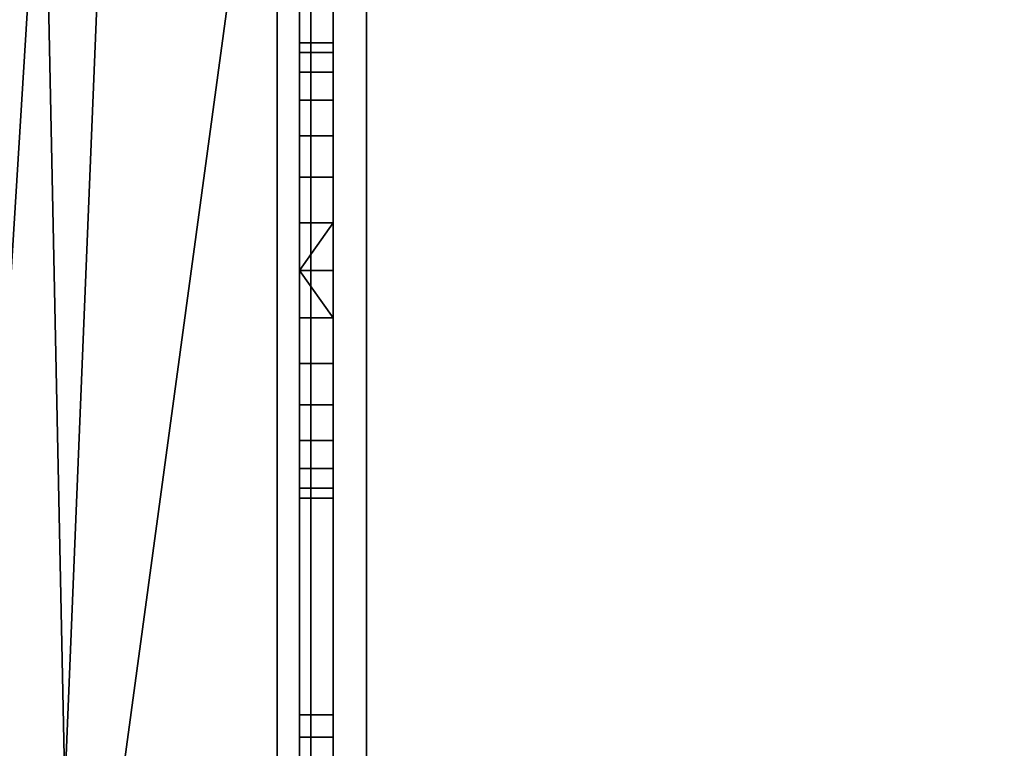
# Model space of a CAD drawing. Header units: millimetres. Extents: x -603 to 3703, y -115 to 249.
# Tile 1033 of 1056: x 1961 to 2005, y 21 to 54. Entities that reach past the tile are written whole.
import ezdxf

# ---------------------------------------------------------------- set-up
doc = ezdxf.new("R2010")
doc.units = ezdxf.units.MM
doc.layers.add('152', color=7, linetype='Continuous', true_color=0xffffff)

# ---------------------------------------------------------------- blocks, each defined once
blk = doc.blocks.new('UG_SURFACE_002')
at = {"layer": '152', "color": 252, "linetype": 'Continuous', "lineweight": 35}
for points in [[(2165, -13.4, 2212.25), (2165, 230.4, 2212.25), (835, 230.4, 2212.25), (835, -13.4, 2212.25)], [(985, -13.4, 2062.25), (985, 230.4, 2062.25), (2015, 230.4, 2062.25), (2015, -13.4, 2062.25)]]:
    blk.add_3dface(points, dxfattribs=at)
blk = doc.blocks.new('UG_SURFACE_117')
at = {"layer": '152', "color": 252, "linetype": 'Continuous', "lineweight": 35}
for points in [[(1974, 69.5, 2022.25), (1026, 69.5, 2022.25), (1609.3, 22.801, 2022.25), (1611.8, 22.801, 2022.25)], [(1026, 69.5, 2020.75), (1974, 69.5, 2020.75), (1922.7, 22.801, 2020.75), (1920.2, 22.801, 2020.75)], [(1974, 69.5, 2022.25), (1611.8, 22.801, 2022.25), (1685.2, 22.801, 2022.25)], [(1685.2, 22.801, 2022.25), (1687.7, 22.801, 2022.25), (1974, 69.5, 2022.25)], [(1974, 69.5, 2022.25), (1687.7, 22.801, 2022.25), (1906.3, 22.801, 2022.25)], [(1906.3, 22.801, 2022.25), (1908.8, 22.801, 2022.25), (1974, 69.5, 2022.25)], [(1974, 69.5, 2022.25), (1908.8, 22.801, 2022.25), (1920.2, 22.801, 2022.25)], [(1920.2, 22.801, 2022.25), (1922.7, 22.801, 2022.25), (1974, 69.5, 2022.25)], [(1922.7, 22.801, 2022.25), (1922.7, 18.08, 2022.25), (1974, 18.08, 2022.25), (1974, 69.5, 2022.25)], [(1974, 69.5, 2020.75), (1974, 18.08, 2020.75), (1922.7, 18.08, 2020.75), (1922.7, 22.801, 2020.75)], [(1974, 18.08, 2020.75), (1974, 69.5, 2020.75), (1974, 69.5, 2022.25), (1974, 18.08, 2022.25)]]:
    blk.add_3dface(points, dxfattribs=at)
blk = doc.blocks.new('UG_SURFACE_118')
at = {"layer": '152', "color": 252, "linetype": 'Continuous', "lineweight": 35}
for points in [[(1973.5, 69.5, -6.75), (1973.5, 52.894, 134.679), (1973.5, 40.569, 702.391), (1973.5, 42.7, 702.167)], [(1973.5, 42.7, 702.167), (1973.5, 44.831, 702.391), (1973.5, 69.5, -6.75)], [(1973.5, 69.5, 2008.25), (1973.5, 69.5, -6.75), (1973.5, 52.894, 711.345)], [(1973.5, 52.894, 711.345), (1973.5, 52.448, 715.584), (1973.5, 69.5, 2008.25)], [(1973.5, 69.5, -6.75), (1973.5, 48.725, 704.124), (1973.5, 51.577, 707.292)], [(1973.5, 69.5, -6.75), (1973.5, 22.801, 72.95), (1973.5, 22.801, 75.45), (1973.5, 51.577, 130.625)], [(1973.5, 69.5, 2008.25), (1973.5, 46.869, 1298.447), (1973.5, 52.894, 1864.679)], [(1973.5, 69.5, 2008.25), (1973.5, 50.317, 719.275), (1973.5, 52.894, 1288.012)], [(1973.5, 51.577, 707.292), (1973.5, 52.894, 711.345), (1973.5, 69.5, -6.75)], [(1973.5, 52.448, 715.584), (1973.5, 50.317, 719.275), (1973.5, 69.5, 2008.25)], [(1973.5, 51.577, 130.625), (1973.5, 52.894, 134.679), (1973.5, 69.5, -6.75)], [(1973.5, 69.5, 2008.25), (1973.5, 52.448, 1868.917), (1973.5, 50.317, 1872.609)], [(1973.5, 69.5, 2008.25), (1973.5, 52.448, 1292.251), (1973.5, 50.317, 1295.942)], [(1973.5, 44.831, 702.391), (1973.5, 48.725, 704.124), (1973.5, 69.5, -6.75)], [(1973.5, 52.894, 1864.679), (1973.5, 52.448, 1868.917), (1973.5, 69.5, 2008.25)], [(1973.5, 52.894, 1288.012), (1973.5, 52.448, 1292.251), (1973.5, 69.5, 2008.25)], [(1973.5, 50.317, 1872.609), (1973.5, 46.869, 1875.114), (1973.5, 69.5, 2008.25)], [(1973.5, 50.317, 1295.942), (1973.5, 46.869, 1298.447), (1973.5, 69.5, 2008.25)], [(1973.5, 69.5, -6.75), (1973.5, 22.801, 59.05), (1973.5, 22.801, 61.55)], [(1973.5, 46.869, 1875.114), (1973.5, 42.7, 1876), (1973.5, 18.08, 2008.25), (1973.5, 69.5, 2008.25)], [(1973.5, 22.801, 61.55), (1973.5, 22.801, 72.95), (1973.5, 69.5, -6.75)], [(1973.5, 69.5, -6.75), (1973.5, 18.08, -6.75), (1973.5, 18.08, 59.05), (1973.5, 22.801, 59.05)], [(1975, 18.08, 2008.25), (1975, 69.5, 2008.25), (1973.5, 69.5, 2008.25), (1973.5, 18.08, 2008.25)], [(1973.5, 18.08, -6.75), (1973.5, 69.5, -6.75), (1975, 69.5, -6.75), (1975, 18.08, -6.75)], [(1975, 69.5, -6.75), (1975, 52.448, 138.917), (1975, 52.894, 134.679)], [(1975, 69.5, 2008.25), (1975, 52.894, 1864.679), (1975, 52.894, 1288.012)], [(1975, 69.5, -6.75), (1975, 22.801, 72.95), (1975, 22.801, 61.55)], [(1975, 52.894, 134.679), (1975, 51.577, 130.625), (1975, 69.5, -6.75)], [(1975, 51.577, 130.625), (1975, 48.725, 127.458), (1975, 69.5, -6.75)], [(1975, 69.5, 2008.25), (1975, 52.448, 1868.917), (1975, 52.894, 1864.679)], [(1975, 22.801, 61.55), (1975, 22.801, 59.05), (1975, 69.5, -6.75)], [(1975, 22.801, 75.45), (1975, 22.801, 72.95), (1975, 69.5, -6.75), (1975, 44.831, 125.724)], [(1975, 52.448, 138.917), (1975, 69.5, -6.75), (1975, 51.577, 707.292)], [(1975, 69.5, 2008.25), (1975, 22.801, 1938.45), (1975, 22.801, 1935.95), (1975, 52.448, 1868.917)], [(1975, 69.5, 2008.25), (1975, 52.448, 715.584), (1975, 52.894, 711.345)], [(1975, 52.894, 1288.012), (1975, 42.7, 722.667), (1975, 46.869, 721.78), (1975, 69.5, 2008.25)], [(1975, 69.5, 2008.25), (1975, 50.317, 719.275), (1975, 52.448, 715.584)], [(1975, 52.894, 711.345), (1975, 69.5, -6.75), (1975, 69.5, 2008.25)], [(1975, 48.725, 127.458), (1975, 44.831, 125.724), (1975, 69.5, -6.75)], [(1975, 46.869, 721.78), (1975, 50.317, 719.275), (1975, 69.5, 2008.25)], [(1975, 52.894, 711.345), (1975, 51.577, 707.292), (1975, 69.5, -6.75)], [(1975, 69.5, 2008.25), (1975, 18.08, 2008.25), (1975, 18.08, 1938.45), (1975, 22.801, 1938.45)], [(1975, 22.801, 59.05), (1975, 18.08, 59.05), (1975, 18.08, -6.75), (1975, 69.5, -6.75)], [(1973.5, 52.894, 1864.679), (1975, 52.894, 1864.679), (1975, 52.448, 1868.917), (1973.5, 52.448, 1868.917)], [(1973.5, 51.577, 1860.625), (1975, 51.577, 1860.625), (1975, 52.894, 1864.679), (1973.5, 52.894, 1864.679)], [(1973.5, 52.894, 134.679), (1973.5, 36.675, 704.124), (1973.5, 40.569, 702.391)], [(1973.5, 32.506, 711.345), (1973.5, 33.823, 707.292), (1973.5, 52.894, 134.679), (1973.5, 52.448, 138.917)], [(1973.5, 51.577, 1860.625), (1973.5, 52.894, 1864.679), (1973.5, 46.869, 1298.447)], [(1973.5, 51.577, 1283.958), (1973.5, 52.894, 1288.012), (1973.5, 50.317, 719.275)], [(1973.5, 33.823, 707.292), (1973.5, 36.675, 704.124), (1973.5, 52.894, 134.679)], [(1973.5, 52.894, 1288.012), (1975, 52.894, 1288.012), (1975, 52.448, 1292.251), (1973.5, 52.448, 1292.251)], [(1973.5, 51.577, 1283.958), (1975, 51.577, 1283.958), (1975, 52.894, 1288.012), (1973.5, 52.894, 1288.012)], [(1973.5, 52.894, 711.345), (1975, 52.894, 711.345), (1975, 52.448, 715.584), (1973.5, 52.448, 715.584)], [(1973.5, 51.577, 707.292), (1975, 51.577, 707.292), (1975, 52.894, 711.345), (1973.5, 52.894, 711.345)], [(1973.5, 52.894, 134.679), (1975, 52.894, 134.679), (1975, 52.448, 138.917), (1973.5, 52.448, 138.917)], [(1973.5, 51.577, 130.625), (1975, 51.577, 130.625), (1975, 52.894, 134.679), (1973.5, 52.894, 134.679)], [(1975, 52.894, 1288.012), (1975, 44.831, 1855.724), (1975, 40.569, 1855.724), (1975, 22.801, 1627.95)], [(1975, 52.894, 1288.012), (1975, 52.894, 1864.679), (1975, 51.577, 1860.625)], [(1975, 22.801, 1627.95), (1975, 22.801, 1625.45), (1975, 52.894, 1288.012)], [(1975, 51.577, 1860.625), (1975, 48.725, 1857.458), (1975, 52.894, 1288.012)], [(1975, 48.725, 1857.458), (1975, 44.831, 1855.724), (1975, 52.894, 1288.012)], [(1975, 52.894, 1288.012), (1975, 38.531, 721.78), (1975, 42.7, 722.667)], [(1975, 52.894, 1288.012), (1975, 51.577, 1283.958), (1975, 32.506, 711.345), (1975, 32.952, 715.584)], [(1975, 32.952, 715.584), (1975, 35.083, 719.275), (1975, 52.894, 1288.012)], [(1975, 52.448, 1292.251), (1975, 52.894, 1288.012), (1975, 22.801, 1625.45)], [(1975, 52.894, 1288.012), (1975, 35.083, 719.275), (1975, 38.531, 721.78)], [(1973.5, 52.448, 1868.917), (1975, 52.448, 1868.917), (1975, 50.317, 1872.609), (1973.5, 50.317, 1872.609)], [(1973.5, 52.448, 138.917), (1973.5, 50.317, 142.609), (1973.5, 32.506, 711.345)], [(1973.5, 52.448, 1292.251), (1975, 52.448, 1292.251), (1975, 50.317, 1295.942), (1973.5, 50.317, 1295.942)], [(1973.5, 52.448, 715.584), (1975, 52.448, 715.584), (1975, 50.317, 719.275), (1973.5, 50.317, 719.275)], [(1973.5, 52.448, 138.917), (1975, 52.448, 138.917), (1975, 50.317, 142.609), (1973.5, 50.317, 142.609)], [(1975, 51.577, 707.292), (1975, 50.317, 142.609), (1975, 52.448, 138.917)], [(1975, 50.317, 1295.942), (1975, 52.448, 1292.251), (1975, 22.801, 1625.45)], [(1975, 52.448, 1868.917), (1975, 22.801, 1935.95), (1975, 22.801, 1924.55)], [(1975, 22.801, 1924.55), (1975, 22.801, 1922.05), (1975, 52.448, 1868.917)], [(1975, 50.317, 1872.609), (1975, 52.448, 1868.917), (1975, 22.801, 1922.05)], [(1973.5, 48.725, 1857.458), (1975, 48.725, 1857.458), (1975, 51.577, 1860.625), (1973.5, 51.577, 1860.625)], [(1973.5, 48.725, 1280.791), (1973.5, 51.577, 1283.958), (1973.5, 46.869, 721.78)], [(1973.5, 48.725, 1857.458), (1973.5, 51.577, 1860.625), (1973.5, 46.869, 1298.447)], [(1973.5, 51.577, 1283.958), (1973.5, 50.317, 719.275), (1973.5, 46.869, 721.78)], [(1973.5, 48.725, 127.458), (1973.5, 51.577, 130.625), (1973.5, 22.801, 75.45)], [(1973.5, 48.725, 1280.791), (1975, 48.725, 1280.791), (1975, 51.577, 1283.958), (1973.5, 51.577, 1283.958)], [(1973.5, 48.725, 704.124), (1975, 48.725, 704.124), (1975, 51.577, 707.292), (1973.5, 51.577, 707.292)], [(1973.5, 48.725, 127.458), (1975, 48.725, 127.458), (1975, 51.577, 130.625), (1973.5, 51.577, 130.625)], [(1975, 51.577, 707.292), (1975, 48.725, 704.124), (1975, 42.7, 146), (1975, 46.869, 145.114)], [(1975, 46.869, 145.114), (1975, 50.317, 142.609), (1975, 51.577, 707.292)], [(1975, 32.506, 711.345), (1975, 51.577, 1283.958), (1975, 48.725, 1280.791)], [(1973.5, 50.317, 1872.609), (1975, 50.317, 1872.609), (1975, 46.869, 1875.114), (1973.5, 46.869, 1875.114)], [(1973.5, 32.506, 711.345), (1973.5, 50.317, 142.609), (1973.5, 46.869, 145.114)], [(1973.5, 50.317, 1295.942), (1975, 50.317, 1295.942), (1975, 46.869, 1298.447), (1973.5, 46.869, 1298.447)], [(1973.5, 50.317, 719.275), (1975, 50.317, 719.275), (1975, 46.869, 721.78), (1973.5, 46.869, 721.78)], [(1973.5, 50.317, 142.609), (1975, 50.317, 142.609), (1975, 46.869, 145.114), (1973.5, 46.869, 145.114)], [(1975, 22.801, 1625.45), (1975, 46.869, 1298.447), (1975, 50.317, 1295.942)], [(1975, 22.801, 1922.05), (1975, 46.869, 1875.114), (1975, 50.317, 1872.609)], [(1973.5, 44.831, 1855.724), (1975, 44.831, 1855.724), (1975, 48.725, 1857.458), (1973.5, 48.725, 1857.458)], [(1973.5, 44.831, 1279.057), (1973.5, 48.725, 1280.791), (1973.5, 46.869, 721.78)], [(1973.5, 44.831, 1855.724), (1973.5, 48.725, 1857.458), (1973.5, 46.869, 1298.447)], [(1973.5, 44.831, 125.724), (1973.5, 48.725, 127.458), (1973.5, 22.801, 75.45)], [(1973.5, 44.831, 1279.057), (1975, 44.831, 1279.057), (1975, 48.725, 1280.791), (1973.5, 48.725, 1280.791)], [(1973.5, 44.831, 702.391), (1975, 44.831, 702.391), (1975, 48.725, 704.124), (1973.5, 48.725, 704.124)], [(1973.5, 44.831, 125.724), (1975, 44.831, 125.724), (1975, 48.725, 127.458), (1973.5, 48.725, 127.458)], [(1975, 48.725, 704.124), (1975, 44.831, 702.391), (1975, 42.7, 146)], [(1975, 48.725, 1280.791), (1975, 44.831, 1279.057), (1975, 32.506, 711.345)], [(1973.5, 46.869, 1875.114), (1975, 46.869, 1875.114), (1975, 42.7, 1876), (1973.5, 42.7, 1876)], [(1973.5, 46.869, 721.78), (1973.5, 40.569, 1279.057), (1973.5, 42.7, 1278.833)], [(1973.5, 46.869, 1298.447), (1973.5, 40.569, 1855.724), (1973.5, 42.7, 1855.5)], [(1973.5, 42.7, 1278.833), (1973.5, 44.831, 1279.057), (1973.5, 46.869, 721.78)], [(1973.5, 46.869, 721.78), (1973.5, 33.823, 1283.958), (1973.5, 36.675, 1280.791)], [(1973.5, 42.7, 1855.5), (1973.5, 44.831, 1855.724), (1973.5, 46.869, 1298.447)], [(1973.5, 46.869, 1298.447), (1973.5, 33.823, 1860.625), (1973.5, 36.675, 1857.458)], [(1973.5, 36.675, 1280.791), (1973.5, 40.569, 1279.057), (1973.5, 46.869, 721.78)], [(1973.5, 36.675, 1857.458), (1973.5, 40.569, 1855.724), (1973.5, 46.869, 1298.447)], [(1973.5, 46.869, 721.78), (1973.5, 42.7, 722.667), (1973.5, 32.506, 1288.012), (1973.5, 33.823, 1283.958)], [(1973.5, 46.869, 1298.447), (1973.5, 42.7, 1299.333), (1973.5, 32.506, 1864.679), (1973.5, 33.823, 1860.625)], [(1973.5, 46.869, 145.114), (1973.5, 42.7, 146), (1973.5, 32.506, 711.345)], [(1973.5, 46.869, 1298.447), (1975, 46.869, 1298.447), (1975, 42.7, 1299.333), (1973.5, 42.7, 1299.333)], [(1973.5, 46.869, 721.78), (1975, 46.869, 721.78), (1975, 42.7, 722.667), (1973.5, 42.7, 722.667)], [(1973.5, 46.869, 145.114), (1975, 46.869, 145.114), (1975, 42.7, 146), (1973.5, 42.7, 146)], [(1975, 42.7, 1299.333), (1975, 46.869, 1298.447), (1975, 22.801, 1625.45)], [(1975, 42.7, 1876), (1975, 46.869, 1875.114), (1975, 22.801, 1922.05)], [(1975, 40.569, 1855.724), (1975, 44.831, 1855.724), (1973.5, 42.7, 1855.5)], [(1975, 44.831, 1855.724), (1973.5, 44.831, 1855.724), (1973.5, 42.7, 1855.5)], [(1973.5, 42.7, 125.5), (1973.5, 44.831, 125.724), (1973.5, 22.801, 75.45)], [(1975, 40.569, 1279.057), (1975, 44.831, 1279.057), (1973.5, 42.7, 1278.833)], [(1975, 44.831, 1279.057), (1973.5, 44.831, 1279.057), (1973.5, 42.7, 1278.833)], [(1975, 40.569, 702.391), (1975, 44.831, 702.391), (1973.5, 42.7, 702.167)], [(1975, 44.831, 702.391), (1973.5, 44.831, 702.391), (1973.5, 42.7, 702.167)], [(1975, 40.569, 125.724), (1975, 44.831, 125.724), (1973.5, 42.7, 125.5)], [(1975, 44.831, 125.724), (1973.5, 44.831, 125.724), (1973.5, 42.7, 125.5)], [(1975, 22.801, 75.45), (1975, 44.831, 125.724), (1975, 40.569, 125.724)], [(1975, 32.506, 134.679), (1975, 44.831, 702.391), (1975, 40.569, 702.391)], [(1975, 18.08, 1006.95), (1975, 22.801, 1006.95), (1975, 44.831, 1279.057), (1975, 40.569, 1279.057)], [(1975, 44.831, 702.391), (1975, 32.952, 138.917), (1975, 35.083, 142.609)], [(1975, 44.831, 702.391), (1975, 32.506, 134.679), (1975, 32.952, 138.917)], [(1975, 35.083, 142.609), (1975, 38.531, 145.114), (1975, 44.831, 702.391)], [(1975, 38.531, 145.114), (1975, 42.7, 146), (1975, 44.831, 702.391)], [(1975, 22.801, 1006.95), (1975, 22.801, 1004.45), (1975, 32.506, 711.345), (1975, 44.831, 1279.057)], [(1973.5, 42.7, 1855.5), (1973.5, 40.569, 1855.724), (1975, 40.569, 1855.724)], [(1973.5, 42.7, 1876), (1975, 42.7, 1876), (1975, 38.531, 1875.114), (1973.5, 38.531, 1875.114)], [(1973.5, 42.7, 722.667), (1973.5, 18.08, 893.35), (1973.5, 18.08, 943.2)], [(1973.5, 22.801, 75.45), (1973.5, 40.569, 125.724), (1973.5, 42.7, 125.5)], [(1973.5, 42.7, 146), (1973.5, 18.08, 272.35), (1973.5, 18.08, 322.2)], [(1973.5, 42.7, 1876), (1973.5, 22.801, 1922.05), (1973.5, 22.801, 1924.55)], [(1973.5, 18.08, 1922.05), (1973.5, 22.801, 1922.05), (1973.5, 42.7, 1876), (1973.5, 38.531, 1875.114)], [(1973.5, 42.7, 722.667), (1973.5, 18.08, 843.5), (1973.5, 18.08, 893.35)], [(1973.5, 42.7, 146), (1973.5, 38.531, 145.114), (1973.5, 18.08, 222.5), (1973.5, 18.08, 272.35)], [(1973.5, 42.7, 1876), (1973.5, 22.801, 1935.95), (1973.5, 22.801, 1938.45)], [(1973.5, 22.801, 1924.55), (1973.5, 22.801, 1935.95), (1973.5, 42.7, 1876)], [(1973.5, 32.506, 1864.679), (1973.5, 42.7, 1299.333), (1973.5, 22.801, 1625.45), (1973.5, 22.801, 1627.95)], [(1973.5, 42.7, 1299.333), (1973.5, 22.801, 1611.55), (1973.5, 22.801, 1614.05)], [(1973.5, 42.7, 1299.333), (1973.5, 38.531, 1298.447), (1973.5, 22.801, 1314.95), (1973.5, 22.801, 1317.45)], [(1973.5, 42.7, 722.667), (1973.5, 38.531, 721.78), (1973.5, 18.08, 793.65), (1973.5, 18.08, 843.5)], [(1973.5, 18.08, 322.2), (1973.5, 18.08, 369.55), (1973.5, 22.801, 369.55), (1973.5, 42.7, 146)], [(1973.5, 22.801, 1938.45), (1973.5, 18.08, 2008.25), (1973.5, 42.7, 1876)], [(1973.5, 22.801, 1614.05), (1973.5, 22.801, 1625.45), (1973.5, 42.7, 1299.333)], [(1973.5, 22.801, 1317.45), (1973.5, 22.801, 1611.55), (1973.5, 42.7, 1299.333)], [(1973.5, 18.08, 943.2), (1973.5, 18.08, 990.55), (1973.5, 22.801, 990.55), (1973.5, 42.7, 722.667)], [(1973.5, 32.506, 1288.012), (1973.5, 42.7, 722.667), (1973.5, 22.801, 1004.45), (1973.5, 22.801, 1006.95)], [(1973.5, 42.7, 722.667), (1973.5, 22.801, 990.55), (1973.5, 22.801, 993.05)], [(1973.5, 22.801, 993.05), (1973.5, 22.801, 1004.45), (1973.5, 42.7, 722.667)], [(1973.5, 32.506, 711.345), (1973.5, 42.7, 146), (1973.5, 22.801, 693.95), (1973.5, 22.801, 696.45)], [(1973.5, 42.7, 146), (1973.5, 22.801, 680.05), (1973.5, 22.801, 682.55)], [(1973.5, 42.7, 146), (1973.5, 22.801, 383.45), (1973.5, 22.801, 385.95)], [(1973.5, 42.7, 146), (1973.5, 22.801, 369.55), (1973.5, 22.801, 372.05)], [(1973.5, 22.801, 682.55), (1973.5, 22.801, 693.95), (1973.5, 42.7, 146)], [(1973.5, 22.801, 385.95), (1973.5, 22.801, 680.05), (1973.5, 42.7, 146)], [(1973.5, 22.801, 372.05), (1973.5, 22.801, 383.45), (1973.5, 42.7, 146)], [(1973.5, 42.7, 1278.833), (1973.5, 40.569, 1279.057), (1975, 40.569, 1279.057)], [(1973.5, 42.7, 1299.333), (1975, 42.7, 1299.333), (1975, 38.531, 1298.447), (1973.5, 38.531, 1298.447)], [(1973.5, 42.7, 702.167), (1973.5, 40.569, 702.391), (1975, 40.569, 702.391)], [(1973.5, 42.7, 722.667), (1975, 42.7, 722.667), (1975, 38.531, 721.78), (1973.5, 38.531, 721.78)], [(1973.5, 42.7, 125.5), (1973.5, 40.569, 125.724), (1975, 40.569, 125.724)], [(1973.5, 42.7, 146), (1975, 42.7, 146), (1975, 38.531, 145.114), (1973.5, 38.531, 145.114)], [(1975, 38.531, 1298.447), (1975, 42.7, 1299.333), (1975, 22.801, 1625.45), (1975, 22.801, 1614.05)], [(1975, 22.801, 1922.05), (1975, 38.531, 1875.114), (1975, 42.7, 1876)], [(1973.5, 36.675, 1857.458), (1975, 36.675, 1857.458), (1975, 40.569, 1855.724), (1973.5, 40.569, 1855.724)], [(1973.5, 22.801, 75.45), (1973.5, 18.08, 75.45), (1973.5, 36.675, 127.458), (1973.5, 40.569, 125.724)], [(1973.5, 36.675, 1280.791), (1975, 36.675, 1280.791), (1975, 40.569, 1279.057), (1973.5, 40.569, 1279.057)], [(1973.5, 36.675, 704.124), (1975, 36.675, 704.124), (1975, 40.569, 702.391), (1973.5, 40.569, 702.391)], [(1973.5, 36.675, 127.458), (1975, 36.675, 127.458), (1975, 40.569, 125.724), (1973.5, 40.569, 125.724)], [(1975, 40.569, 125.724), (1975, 36.675, 127.458), (1975, 18.08, 75.45), (1975, 22.801, 75.45)], [(1975, 22.801, 1627.95), (1975, 40.569, 1855.724), (1975, 36.675, 1857.458)], [(1975, 40.569, 702.391), (1975, 36.675, 704.124), (1975, 22.801, 693.95), (1975, 32.506, 134.679)], [(1975, 18.08, 1006.95), (1975, 40.569, 1279.057), (1975, 36.675, 1280.791)], [(1973.5, 38.531, 1875.114), (1975, 38.531, 1875.114), (1975, 35.083, 1872.609), (1973.5, 35.083, 1872.609)], [(1973.5, 18.08, 1922.05), (1973.5, 38.531, 1875.114), (1973.5, 35.083, 1872.609)], [(1973.5, 22.801, 1303.55), (1973.5, 22.801, 1314.95), (1973.5, 38.531, 1298.447), (1973.5, 35.083, 1295.942)], [(1973.5, 38.531, 145.114), (1973.5, 35.083, 142.609), (1973.5, 18.08, 172.65), (1973.5, 18.08, 222.5)], [(1973.5, 38.531, 721.78), (1973.5, 35.083, 719.275), (1973.5, 18.08, 743.8), (1973.5, 18.08, 793.65)], [(1973.5, 38.531, 1298.447), (1975, 38.531, 1298.447), (1975, 35.083, 1295.942), (1973.5, 35.083, 1295.942)], [(1973.5, 38.531, 721.78), (1975, 38.531, 721.78), (1975, 35.083, 719.275), (1973.5, 35.083, 719.275)], [(1973.5, 38.531, 145.114), (1975, 38.531, 145.114), (1975, 35.083, 142.609), (1973.5, 35.083, 142.609)], [(1975, 38.531, 1298.447), (1975, 22.801, 1614.05), (1975, 22.801, 1611.55)], [(1975, 22.801, 1611.55), (1975, 22.801, 1317.45), (1975, 38.531, 1298.447)], [(1975, 22.801, 1317.45), (1975, 22.801, 1314.95), (1975, 38.531, 1298.447)], [(1975, 35.083, 1295.942), (1975, 38.531, 1298.447), (1975, 22.801, 1314.95), (1975, 22.801, 1303.55)], [(1975, 35.083, 1872.609), (1975, 38.531, 1875.114), (1975, 22.801, 1922.05)], [(1973.5, 33.823, 1860.625), (1975, 33.823, 1860.625), (1975, 36.675, 1857.458), (1973.5, 36.675, 1857.458)], [(1973.5, 33.823, 130.625), (1973.5, 36.675, 127.458), (1973.5, 18.08, 75.45), (1973.5, 18.08, 122.8)], [(1973.5, 33.823, 1283.958), (1975, 33.823, 1283.958), (1975, 36.675, 1280.791), (1973.5, 36.675, 1280.791)], [(1973.5, 33.823, 707.292), (1975, 33.823, 707.292), (1975, 36.675, 704.124), (1973.5, 36.675, 704.124)], [(1973.5, 33.823, 130.625), (1975, 33.823, 130.625), (1975, 36.675, 127.458), (1973.5, 36.675, 127.458)], [(1975, 18.08, 75.45), (1975, 36.675, 127.458), (1975, 33.823, 130.625)], [(1975, 18.08, 1006.95), (1975, 36.675, 1280.791), (1975, 33.823, 1283.958)], [(1975, 36.675, 1857.458), (1975, 33.823, 1860.625), (1975, 22.801, 1627.95)], [(1975, 36.675, 704.124), (1975, 33.823, 707.292), (1975, 22.801, 696.45), (1975, 22.801, 693.95)], [(1973.5, 35.083, 1872.609), (1975, 35.083, 1872.609), (1975, 32.952, 1868.917), (1973.5, 32.952, 1868.917)], [(1973.5, 35.083, 1872.609), (1973.5, 32.952, 1868.917), (1973.5, 18.08, 1864.73), (1973.5, 18.08, 1922.05)], [(1973.5, 18.08, 743.8), (1973.5, 35.083, 719.275), (1973.5, 32.952, 715.584)], [(1973.5, 35.083, 1295.942), (1973.5, 32.952, 1292.251), (1973.5, 22.801, 1301.05), (1973.5, 22.801, 1303.55)], [(1973.5, 35.083, 142.609), (1973.5, 32.952, 138.917), (1973.5, 18.08, 172.65)], [(1973.5, 35.083, 1295.942), (1975, 35.083, 1295.942), (1975, 32.952, 1292.251), (1973.5, 32.952, 1292.251)], [(1973.5, 35.083, 719.275), (1975, 35.083, 719.275), (1975, 32.952, 715.584), (1973.5, 32.952, 715.584)], [(1973.5, 35.083, 142.609), (1975, 35.083, 142.609), (1975, 32.952, 138.917), (1973.5, 32.952, 138.917)], [(1975, 22.801, 1922.05), (1975, 32.952, 1868.917), (1975, 35.083, 1872.609)], [(1975, 22.801, 1303.55), (1975, 22.801, 1301.05), (1975, 32.952, 1292.251), (1975, 35.083, 1295.942)], [(1973.5, 32.506, 1864.679), (1975, 32.506, 1864.679), (1975, 33.823, 1860.625), (1973.5, 33.823, 1860.625)], [(1973.5, 32.506, 134.679), (1973.5, 33.823, 130.625), (1973.5, 18.08, 122.8)], [(1973.5, 32.506, 1288.012), (1975, 32.506, 1288.012), (1975, 33.823, 1283.958), (1973.5, 33.823, 1283.958)], [(1973.5, 32.506, 711.345), (1975, 32.506, 711.345), (1975, 33.823, 707.292), (1973.5, 33.823, 707.292)], [(1973.5, 32.506, 134.679), (1975, 32.506, 134.679), (1975, 33.823, 130.625), (1973.5, 33.823, 130.625)], [(1975, 18.08, 75.45), (1975, 33.823, 130.625), (1975, 32.506, 134.679)], [(1975, 18.08, 696.45), (1975, 22.801, 696.45), (1975, 33.823, 707.292), (1975, 32.506, 711.345)], [(1975, 33.823, 1860.625), (1975, 32.506, 1864.679), (1975, 22.801, 1627.95)], [(1975, 22.801, 1301.05), (1975, 33.823, 1283.958), (1975, 32.506, 1288.012)], [(1975, 33.823, 1283.958), (1975, 22.801, 1301.05), (1975, 18.08, 1301.05), (1975, 18.08, 1006.95)], [(1973.5, 32.952, 1868.917), (1975, 32.952, 1868.917), (1975, 32.506, 1864.679), (1973.5, 32.506, 1864.679)], [(1973.5, 18.08, 1864.73), (1973.5, 32.952, 1868.917), (1973.5, 32.506, 1864.679)], [(1973.5, 18.08, 122.8), (1973.5, 18.08, 172.65), (1973.5, 32.952, 138.917), (1973.5, 32.506, 134.679)], [(1973.5, 18.08, 1301.05), (1973.5, 22.801, 1301.05), (1973.5, 32.952, 1292.251), (1973.5, 32.506, 1288.012)], [(1973.5, 22.801, 696.45), (1973.5, 32.952, 715.584), (1973.5, 32.506, 711.345)], [(1973.5, 32.952, 715.584), (1973.5, 22.801, 696.45), (1973.5, 18.08, 696.45), (1973.5, 18.08, 743.8)], [(1973.5, 32.952, 1292.251), (1975, 32.952, 1292.251), (1975, 32.506, 1288.012), (1973.5, 32.506, 1288.012)], [(1973.5, 32.952, 715.584), (1975, 32.952, 715.584), (1975, 32.506, 711.345), (1973.5, 32.506, 711.345)], [(1973.5, 32.952, 138.917), (1975, 32.952, 138.917), (1975, 32.506, 134.679), (1973.5, 32.506, 134.679)], [(1975, 32.506, 1864.679), (1975, 32.952, 1868.917), (1975, 22.801, 1922.05)], [(1975, 32.506, 1288.012), (1975, 32.952, 1292.251), (1975, 22.801, 1301.05)], [(1973.5, 32.506, 1864.679), (1973.5, 18.08, 1745.09), (1973.5, 18.08, 1804.91)], [(1973.5, 32.506, 1864.679), (1973.5, 22.801, 1627.95), (1973.5, 18.08, 1685.27), (1973.5, 18.08, 1745.09)], [(1973.5, 32.506, 1288.012), (1973.5, 18.08, 1183.91), (1973.5, 18.08, 1243.73)], [(1973.5, 32.506, 1288.012), (1973.5, 18.08, 1124.09), (1973.5, 18.08, 1183.91)], [(1973.5, 32.506, 1288.012), (1973.5, 22.801, 1006.95), (1973.5, 18.08, 1064.27), (1973.5, 18.08, 1124.09)], [(1973.5, 18.08, 1804.91), (1973.5, 18.08, 1864.73), (1973.5, 32.506, 1864.679)], [(1973.5, 18.08, 1243.73), (1973.5, 18.08, 1301.05), (1973.5, 32.506, 1288.012)], [(1975, 32.506, 134.679), (1975, 22.801, 383.45), (1975, 22.801, 372.05)], [(1975, 22.801, 372.05), (1975, 22.801, 369.55), (1975, 32.506, 134.679)], [(1975, 22.801, 369.55), (1975, 18.08, 75.45), (1975, 32.506, 134.679)], [(1975, 32.506, 134.679), (1975, 22.801, 682.55), (1975, 22.801, 680.05)], [(1975, 32.506, 134.679), (1975, 22.801, 693.95), (1975, 22.801, 682.55)], [(1975, 22.801, 680.05), (1975, 22.801, 385.95), (1975, 32.506, 134.679)], [(1975, 32.506, 711.345), (1975, 22.801, 1004.45), (1975, 22.801, 993.05)], [(1975, 22.801, 385.95), (1975, 22.801, 383.45), (1975, 32.506, 134.679)], [(1975, 22.801, 993.05), (1975, 22.801, 990.55), (1975, 32.506, 711.345)], [(1975, 22.801, 990.55), (1975, 18.08, 696.45), (1975, 32.506, 711.345)], [(1975, 22.801, 1922.05), (1975, 22.801, 1627.95), (1975, 32.506, 1864.679)], [(1973.5, 22.801, 1627.95), (1973.5, 18.08, 1627.95), (1973.5, 18.08, 1685.27)], [(1973.5, 22.801, 1611.55), (1973.5, 18.08, 1494.41), (1973.5, 18.08, 1554.23)], [(1973.5, 22.801, 1611.55), (1973.5, 22.801, 1317.45), (1973.5, 18.08, 1434.59), (1973.5, 18.08, 1494.41)], [(1973.5, 22.801, 1317.45), (1973.5, 18.08, 1374.77), (1973.5, 18.08, 1434.59)], [(1973.5, 22.801, 1317.45), (1973.5, 18.08, 1317.45), (1973.5, 18.08, 1374.77)], [(1973.5, 22.801, 1006.95), (1973.5, 18.08, 1006.95), (1973.5, 18.08, 1064.27)], [(1973.5, 22.801, 680.05), (1973.5, 18.08, 562.91), (1973.5, 18.08, 622.73)], [(1973.5, 22.801, 680.05), (1973.5, 22.801, 385.95), (1973.5, 18.08, 503.09), (1973.5, 18.08, 562.91)], [(1973.5, 22.801, 1924.55), (1973.5, 21.801, 1924.55), (1973.5, 21.801, 1935.95), (1973.5, 22.801, 1935.95)], [(1973.5, 18.08, 1554.23), (1973.5, 18.08, 1611.55), (1973.5, 22.801, 1611.55)], [(1973.5, 22.801, 385.95), (1973.5, 18.08, 443.27), (1973.5, 18.08, 503.09)], [(1973.5, 22.801, 1614.05), (1973.5, 21.801, 1614.05), (1973.5, 21.801, 1625.45), (1973.5, 22.801, 1625.45)], [(1973.5, 22.801, 385.95), (1973.5, 18.08, 385.95), (1973.5, 18.08, 443.27)], [(1973.5, 22.801, 1303.55), (1973.5, 21.801, 1303.55), (1973.5, 21.801, 1314.95), (1973.5, 22.801, 1314.95)], [(1973.5, 22.801, 993.05), (1973.5, 21.801, 993.05), (1973.5, 21.801, 1004.45), (1973.5, 22.801, 1004.45)], [(1973.5, 18.08, 622.73), (1973.5, 18.08, 680.05), (1973.5, 22.801, 680.05)], [(1973.5, 22.801, 682.55), (1973.5, 21.801, 682.55), (1973.5, 21.801, 693.95), (1973.5, 22.801, 693.95)], [(1973.5, 22.801, 61.55), (1973.5, 21.801, 61.55), (1973.5, 21.801, 72.95), (1973.5, 22.801, 72.95)], [(1973.5, 22.801, 372.05), (1973.5, 21.801, 372.05), (1973.5, 21.801, 383.45), (1973.5, 22.801, 383.45)], [(1973.5, 22.801, 1938.45), (1973.5, 18.08, 1938.45), (1973.5, 18.08, 2008.25)], [(1973.5, 22.801, 75.45), (1973.5, 22.801, 72.95), (1975, 22.801, 72.95), (1975, 22.801, 75.45)], [(1973.5, 22.801, 72.95), (1973.5, 21.801, 72.95), (1975, 21.801, 72.95), (1975, 22.801, 72.95)], [(1973.5, 21.801, 61.55), (1973.5, 22.801, 61.55), (1975, 22.801, 61.55), (1975, 21.801, 61.55)], [(1973.5, 22.801, 61.55), (1973.5, 22.801, 59.05), (1975, 22.801, 59.05), (1975, 22.801, 61.55)], [(1973.5, 22.801, 1938.45), (1973.5, 22.801, 1935.95), (1975, 22.801, 1935.95), (1975, 22.801, 1938.45)], [(1973.5, 22.801, 1935.95), (1973.5, 21.801, 1935.95), (1975, 21.801, 1935.95), (1975, 22.801, 1935.95)], [(1973.5, 21.801, 1924.55), (1973.5, 22.801, 1924.55), (1975, 22.801, 1924.55), (1975, 21.801, 1924.55)], [(1973.5, 22.801, 1924.55), (1973.5, 22.801, 1922.05), (1975, 22.801, 1922.05), (1975, 22.801, 1924.55)], [(1973.5, 22.801, 1627.95), (1973.5, 22.801, 1625.45), (1975, 22.801, 1625.45), (1975, 22.801, 1627.95)], [(1973.5, 22.801, 1625.45), (1973.5, 21.801, 1625.45), (1975, 21.801, 1625.45), (1975, 22.801, 1625.45)], [(1973.5, 21.801, 1614.05), (1973.5, 22.801, 1614.05), (1975, 22.801, 1614.05), (1975, 21.801, 1614.05)], [(1973.5, 22.801, 1614.05), (1973.5, 22.801, 1611.55), (1975, 22.801, 1611.55), (1975, 22.801, 1614.05)], [(1973.5, 22.801, 1317.45), (1973.5, 22.801, 1314.95), (1975, 22.801, 1314.95), (1975, 22.801, 1317.45)], [(1973.5, 22.801, 1314.95), (1973.5, 21.801, 1314.95), (1975, 21.801, 1314.95), (1975, 22.801, 1314.95)], [(1973.5, 21.801, 1303.55), (1973.5, 22.801, 1303.55), (1975, 22.801, 1303.55), (1975, 21.801, 1303.55)], [(1973.5, 22.801, 1303.55), (1973.5, 22.801, 1301.05), (1975, 22.801, 1301.05), (1975, 22.801, 1303.55)], [(1973.5, 22.801, 1006.95), (1973.5, 22.801, 1004.45), (1975, 22.801, 1004.45), (1975, 22.801, 1006.95)], [(1973.5, 22.801, 1004.45), (1973.5, 21.801, 1004.45), (1975, 21.801, 1004.45), (1975, 22.801, 1004.45)], [(1973.5, 21.801, 993.05), (1973.5, 22.801, 993.05), (1975, 22.801, 993.05), (1975, 21.801, 993.05)], [(1973.5, 22.801, 993.05), (1973.5, 22.801, 990.55), (1975, 22.801, 990.55), (1975, 22.801, 993.05)], [(1973.5, 22.801, 696.45), (1973.5, 22.801, 693.95), (1975, 22.801, 693.95), (1975, 22.801, 696.45)], [(1973.5, 22.801, 693.95), (1973.5, 21.801, 693.95), (1975, 21.801, 693.95), (1975, 22.801, 693.95)], [(1973.5, 21.801, 682.55), (1973.5, 22.801, 682.55), (1975, 22.801, 682.55), (1975, 21.801, 682.55)], [(1973.5, 22.801, 682.55), (1973.5, 22.801, 680.05), (1975, 22.801, 680.05), (1975, 22.801, 682.55)], [(1973.5, 22.801, 385.95), (1973.5, 22.801, 383.45), (1975, 22.801, 383.45), (1975, 22.801, 385.95)], [(1973.5, 22.801, 383.45), (1973.5, 21.801, 383.45), (1975, 21.801, 383.45), (1975, 22.801, 383.45)], [(1973.5, 21.801, 372.05), (1973.5, 22.801, 372.05), (1975, 22.801, 372.05), (1975, 21.801, 372.05)], [(1973.5, 22.801, 372.05), (1973.5, 22.801, 369.55), (1975, 22.801, 369.55), (1975, 22.801, 372.05)], [(1973.5, 18.08, 75.45), (1973.5, 22.801, 75.45), (1975, 22.801, 75.45), (1975, 18.08, 75.45)], [(1975, 18.08, 369.55), (1975, 22.801, 369.55), (1973.5, 22.801, 369.55), (1973.5, 18.08, 369.55)], [(1973.5, 18.08, 385.95), (1973.5, 22.801, 385.95), (1975, 22.801, 385.95), (1975, 18.08, 385.95)], [(1975, 18.08, 680.05), (1975, 22.801, 680.05), (1973.5, 22.801, 680.05), (1973.5, 18.08, 680.05)], [(1973.5, 18.08, 696.45), (1973.5, 22.801, 696.45), (1975, 22.801, 696.45), (1975, 18.08, 696.45)], [(1975, 18.08, 990.55), (1975, 22.801, 990.55), (1973.5, 22.801, 990.55), (1973.5, 18.08, 990.55)], [(1973.5, 18.08, 1006.95), (1973.5, 22.801, 1006.95), (1975, 22.801, 1006.95), (1975, 18.08, 1006.95)], [(1975, 18.08, 1301.05), (1975, 22.801, 1301.05), (1973.5, 22.801, 1301.05), (1973.5, 18.08, 1301.05)], [(1973.5, 18.08, 1317.45), (1973.5, 22.801, 1317.45), (1975, 22.801, 1317.45), (1975, 18.08, 1317.45)], [(1975, 18.08, 1611.55), (1975, 22.801, 1611.55), (1973.5, 22.801, 1611.55), (1973.5, 18.08, 1611.55)], [(1973.5, 18.08, 1627.95), (1973.5, 22.801, 1627.95), (1975, 22.801, 1627.95), (1975, 18.08, 1627.95)], [(1975, 18.08, 1922.05), (1975, 22.801, 1922.05), (1973.5, 22.801, 1922.05), (1973.5, 18.08, 1922.05)], [(1973.5, 18.08, 1938.45), (1973.5, 22.801, 1938.45), (1975, 22.801, 1938.45), (1975, 18.08, 1938.45)], [(1975, 18.08, 59.05), (1975, 22.801, 59.05), (1973.5, 22.801, 59.05), (1973.5, 18.08, 59.05)], [(1975, 22.801, 369.55), (1975, 18.08, 369.55), (1975, 18.08, 75.45)], [(1975, 22.801, 680.05), (1975, 18.08, 385.95), (1975, 22.801, 385.95)], [(1975, 22.801, 72.95), (1975, 21.801, 72.95), (1975, 21.801, 61.55), (1975, 22.801, 61.55)], [(1975, 22.801, 383.45), (1975, 21.801, 383.45), (1975, 21.801, 372.05), (1975, 22.801, 372.05)], [(1975, 22.801, 680.05), (1975, 18.08, 680.05), (1975, 18.08, 385.95)], [(1975, 22.801, 693.95), (1975, 21.801, 693.95), (1975, 21.801, 682.55), (1975, 22.801, 682.55)], [(1975, 22.801, 990.55), (1975, 18.08, 990.55), (1975, 18.08, 696.45)], [(1975, 22.801, 1004.45), (1975, 21.801, 1004.45), (1975, 21.801, 993.05), (1975, 22.801, 993.05)], [(1975, 22.801, 1611.55), (1975, 18.08, 1317.45), (1975, 22.801, 1317.45)], [(1975, 22.801, 1314.95), (1975, 21.801, 1314.95), (1975, 21.801, 1303.55), (1975, 22.801, 1303.55)], [(1975, 22.801, 1611.55), (1975, 18.08, 1611.55), (1975, 18.08, 1317.45)], [(1975, 22.801, 1922.05), (1975, 18.08, 1922.05), (1975, 18.08, 1627.95), (1975, 22.801, 1627.95)], [(1975, 22.801, 1625.45), (1975, 21.801, 1625.45), (1975, 21.801, 1614.05), (1975, 22.801, 1614.05)], [(1975, 22.801, 1935.95), (1975, 21.801, 1935.95), (1975, 21.801, 1924.55), (1975, 22.801, 1924.55)], [(1973.5, 21.801, 72.95), (1973.5, 21.801, 61.55), (1975, 21.801, 61.55), (1975, 21.801, 72.95)], [(1973.5, 21.801, 1935.95), (1973.5, 21.801, 1924.55), (1975, 21.801, 1924.55), (1975, 21.801, 1935.95)], [(1973.5, 21.801, 1625.45), (1973.5, 21.801, 1614.05), (1975, 21.801, 1614.05), (1975, 21.801, 1625.45)], [(1973.5, 21.801, 1314.95), (1973.5, 21.801, 1303.55), (1975, 21.801, 1303.55), (1975, 21.801, 1314.95)], [(1973.5, 21.801, 1004.45), (1973.5, 21.801, 993.05), (1975, 21.801, 993.05), (1975, 21.801, 1004.45)], [(1973.5, 21.801, 693.95), (1973.5, 21.801, 682.55), (1975, 21.801, 682.55), (1975, 21.801, 693.95)], [(1973.5, 21.801, 383.45), (1973.5, 21.801, 372.05), (1975, 21.801, 372.05), (1975, 21.801, 383.45)]]:
    blk.add_3dface(points, dxfattribs=at)
blk = doc.blocks.new('UG_SURFACE_131')
at = {"layer": '152', "color": 41, "linetype": 'Continuous', "lineweight": 35}
for points in [[(1965.5, 19.5, 2012.75), (1963, 19.5, 2010.25), (1958.65, 229.15, 2005.9), (1972.5, 71, 2019.75)], [(1963, 19.5, 2010.25), (1963, 11.15, 2010.25), (1958.65, 11.15, 2005.9), (1958.65, 229.15, 2005.9)], [(1972.5, 19, 2019.75), (1972.5, 71, 2019.75), (1027.5, 71, 2019.75), (1027.5, 19, 2019.75)], [(1965.5, 19.5, 2012.75), (1972.5, 71, 2019.75), (1972.5, 19, 2019.75)]]:
    blk.add_3dface(points, dxfattribs=at)
blk = doc.blocks.new('UG_SURFACE_142')
at = {"layer": '152', "color": 41, "linetype": 'Continuous', "lineweight": 35}
for points in [[(1958.65, 11.15, -5.75), (1958.65, 229.15, -5.75), (1970.5, 229.15, -5.75), (1970.5, 203.3, -5.75)], [(1972.5, 71, 2019.75), (1958.65, 229.15, 2005.9), (1963, 19.5, 2010.25), (1965.5, 19.5, 2012.75)], [(1958.65, 229.15, 2005.9), (1958.65, 11.15, 2005.9), (1963, 11.15, 2010.25), (1963, 19.5, 2010.25)], [(1958.65, 11.15, -5.75), (1970.5, 203.3, -5.75), (1963, 19.5, -5.75)], [(1970.5, 203.3, -5.75), (1972.5, 71, -5.75), (1965.5, 19.5, -5.75), (1963, 19.5, -5.75)], [(1965.5, 19.5, -5.75), (1972.5, 71, -5.75), (1972.5, 19, -5.75)], [(1972.5, 19, 2019.75), (1972.5, 71, 2019.75), (1965.5, 19.5, 2012.75)], [(1972.5, 19, -5.75), (1972.5, 71, -5.75), (1972.5, 71, 2019.75), (1972.5, 19, 2019.75)]]:
    blk.add_3dface(points, dxfattribs=at)
blk = doc.blocks.new('UG_SURFACE_163')
at = {"layer": '152', "color": 252, "linetype": 'Continuous', "lineweight": 35}
for points in [[(1023.5, -30.32, 2023.75), (1976.5, -30.32, 2023.75), (1976.5, 62.52, 2023.75), (1023.5, 62.52, 2023.75)], [(1025, -30.32, 2022.25), (1025, 62.52, 2022.25), (1975, 62.52, 2022.25), (1975, -30.32, 2022.25)], [(1975, -30.32, 2022.25), (1975, 62.52, 2022.25), (1976.5, 62.52, 2023.75), (1976.5, -30.32, 2023.75)]]:
    blk.add_3dface(points, dxfattribs=at)
blk = doc.blocks.new('UG_SURFACE_164')
at = {"layer": '152', "color": 252, "linetype": 'Continuous', "lineweight": 35}
for points in [[(1975, 62.52, 2022.25), (1975, 62.52, -8.75), (1975, -30.32, -8.75), (1975, -30.32, 2022.25)], [(1975, -30.32, -8.75), (1975, 62.52, -8.75), (1976.5, 62.52, -8.75), (1976.5, -30.32, -8.75)], [(1975, 62.52, 2022.25), (1975, -30.32, 2022.25), (1976.5, -30.32, 2023.75), (1976.5, 62.52, 2023.75)], [(1976.5, 62.52, 2023.75), (1976.5, -30.32, 2023.75), (1976.5, -30.32, -8.75), (1976.5, 62.52, -8.75)]]:
    blk.add_3dface(points, dxfattribs=at)

msp = doc.modelspace()

# ---------------------------------------------------------------- linework, layer by layer
at = {"layer": '152', "color": 251, "linetype": 'Continuous', "lineweight": -3, "true_color": 0x636466}
for p, q in [((1972.5, 71, 2019.75), (1972.5, 19, 2019.75)), ((1972.5, 19, -5.75), (1972.5, 71, -5.75)), ((1972.5, 71, 2019.75), (1972.5, 19, 2019.75)), ((1973.5, 18.08, -6.75), (1973.5, 69.5, -6.75)), ((1973.5, 18.08, 2008.25), (1973.5, 69.5, 2008.25)), ((1974, 69.5, 2020.75), (1974, 18.08, 2020.75)), ((1974, 69.5, 2022.25), (1974, 18.08, 2022.25)), ((1975, 18.08, 2008.25), (1975, 69.5, 2008.25)), ((1975, 18.08, -6.75), (1975, 69.5, -6.75)), ((1975, -30.32, -8.75), (1975, 62.52, -8.75)), ((1975, -30.32, 2022.25), (1975, 62.52, 2022.25)), ((1975, -30.32, 2022.25), (1975, 62.52, 2022.25)), ((1976.5, -30.32, 2023.75), (1976.5, 62.52, 2023.75)), ((1976.5, -30.32, -8.75), (1976.5, 62.52, -8.75)), ((1976.5, -30.32, 2023.75), (1976.5, 62.52, 2023.75)), ((1975, 22.801, 1922.05), (1973.5, 22.801, 1922.05)), ((1975, 22.801, 1625.45), (1973.5, 22.801, 1625.45)), ((1973.5, 22.801, 1611.55), (1973.5, 18.08, 1611.55)), ((1973.5, 21.801, 1303.55), (1973.5, 22.801, 1303.55)), ((1975, 22.801, 59.05), (1973.5, 22.801, 59.05)), ((1973.5, 22.801, 1938.45), (1973.5, 22.801, 1935.95)), ((1975, 22.801, 1303.55), (1973.5, 22.801, 1303.55)), ((1973.5, 18.08, 696.45), (1973.5, 22.801, 696.45)), ((1973.5, 22.801, 383.45), (1973.5, 21.801, 383.45)), ((1973.5, 22.801, 61.55), (1973.5, 22.801, 59.05)), ((1975, 22.801, 1935.95), (1973.5, 22.801, 1935.95)), ((1973.5, 22.801, 993.05), (1973.5, 22.801, 990.55)), ((1975, 22.801, 680.05), (1973.5, 22.801, 680.05)), ((1975, 22.801, 72.95), (1973.5, 22.801, 72.95)), ((1973.5, 22.801, 59.05), (1973.5, 18.08, 59.05)), ((1975, 22.801, 1317.45), (1973.5, 22.801, 1317.45)), ((1973.5, 18.08, 1317.45), (1973.5, 22.801, 1317.45)), ((1973.5, 22.801, 1004.45), (1973.5, 21.801, 1004.45)), ((1973.5, 22.801, 682.55), (1973.5, 22.801, 680.05)), ((1975, 22.801, 1301.05), (1973.5, 22.801, 1301.05)), ((1975, 22.801, 693.95), (1973.5, 22.801, 693.95)), ((1973.5, 22.801, 680.05), (1973.5, 18.08, 680.05)), ((1973.5, 21.801, 372.05), (1973.5, 22.801, 372.05)), ((1973.5, 22.801, 1317.45), (1973.5, 22.801, 1314.95)), ((1973.5, 22.801, 1935.95), (1973.5, 21.801, 1935.95)), ((1973.5, 22.801, 1625.45), (1973.5, 21.801, 1625.45)), ((1973.5, 22.801, 1303.55), (1973.5, 22.801, 1301.05)), ((1975, 22.801, 372.05), (1973.5, 22.801, 372.05)), ((1973.5, 22.801, 1627.95), (1973.5, 22.801, 1625.45)), ((1975, 22.801, 1314.95), (1973.5, 22.801, 1314.95)), ((1973.5, 22.801, 1301.05), (1973.5, 18.08, 1301.05)), ((1973.5, 22.801, 1006.95), (1973.5, 22.801, 1004.45)), ((1973.5, 22.801, 75.45), (1973.5, 22.801, 72.95)), ((1973.5, 22.801, 1922.05), (1973.5, 18.08, 1922.05)), ((1975, 22.801, 993.05), (1973.5, 22.801, 993.05)), ((1975, 22.801, 385.95), (1973.5, 22.801, 385.95)), ((1973.5, 18.08, 385.95), (1973.5, 22.801, 385.95)), ((1973.5, 22.801, 72.95), (1973.5, 21.801, 72.95)), ((1973.5, 18.08, 1938.45), (1973.5, 22.801, 1938.45)), ((1973.5, 21.801, 1614.05), (1973.5, 22.801, 1614.05)), ((1975, 22.801, 369.55), (1973.5, 22.801, 369.55)), ((1975, 22.801, 1614.05), (1973.5, 22.801, 1614.05)), ((1975, 22.801, 1006.95), (1973.5, 22.801, 1006.95)), ((1973.5, 18.08, 1006.95), (1973.5, 22.801, 1006.95)), ((1973.5, 22.801, 693.95), (1973.5, 21.801, 693.95)), ((1973.5, 22.801, 372.05), (1973.5, 22.801, 369.55)), ((1975, 22.801, 990.55), (1973.5, 22.801, 990.55)), ((1973.5, 22.801, 1924.55), (1973.5, 22.801, 1922.05)), ((1975, 22.801, 383.45), (1973.5, 22.801, 383.45)), ((1973.5, 22.801, 369.55), (1973.5, 18.08, 369.55)), ((1973.5, 21.801, 61.55), (1973.5, 22.801, 61.55)), ((1975, 22.801, 696.45), (1973.5, 22.801, 696.45)), ((1975, 22.801, 1924.55), (1973.5, 22.801, 1924.55)), ((1973.5, 22.801, 385.95), (1973.5, 22.801, 383.45)), ((1975, 22.801, 1627.95), (1973.5, 22.801, 1627.95)), ((1973.5, 18.08, 1627.95), (1973.5, 22.801, 1627.95)), ((1973.5, 22.801, 1314.95), (1973.5, 21.801, 1314.95)), ((1975, 22.801, 61.55), (1973.5, 22.801, 61.55)), ((1975, 22.801, 1611.55), (1973.5, 22.801, 1611.55)), ((1975, 22.801, 1004.45), (1973.5, 22.801, 1004.45)), ((1973.5, 22.801, 990.55), (1973.5, 18.08, 990.55)), ((1973.5, 21.801, 682.55), (1973.5, 22.801, 682.55)), ((1973.5, 21.801, 993.05), (1973.5, 22.801, 993.05)), ((1975, 22.801, 1938.45), (1973.5, 22.801, 1938.45)), ((1973.5, 21.801, 1924.55), (1973.5, 22.801, 1924.55)), ((1973.5, 22.801, 1614.05), (1973.5, 22.801, 1611.55)), ((1975, 22.801, 682.55), (1973.5, 22.801, 682.55)), ((1975, 22.801, 75.45), (1973.5, 22.801, 75.45)), ((1973.5, 18.08, 75.45), (1973.5, 22.801, 75.45)), ((1973.5, 22.801, 696.45), (1973.5, 22.801, 693.95)), ((1975, 22.801, 680.05), (1975, 18.08, 680.05)), ((1975, 21.801, 1303.55), (1975, 22.801, 1303.55)), ((1975, 21.801, 1924.55), (1975, 22.801, 1924.55)), ((1975, 18.08, 1627.95), (1975, 22.801, 1627.95)), ((1975, 22.801, 383.45), (1975, 21.801, 383.45)), ((1975, 22.801, 1301.05), (1975, 18.08, 1301.05)), ((1975, 22.801, 1627.95), (1975, 22.801, 1625.45)), ((1975, 18.08, 1938.45), (1975, 22.801, 1938.45)), ((1975, 22.801, 372.05), (1975, 22.801, 369.55)), ((1975, 18.08, 75.45), (1975, 22.801, 75.45)), ((1975, 22.801, 1004.45), (1975, 21.801, 1004.45)), ((1975, 22.801, 1935.95), (1975, 21.801, 1935.95)), ((1975, 18.08, 696.45), (1975, 22.801, 696.45)), ((1975, 22.801, 1625.45), (1975, 21.801, 1625.45)), ((1975, 22.801, 696.45), (1975, 22.801, 693.95)), ((1975, 22.801, 369.55), (1975, 18.08, 369.55)), ((1975, 21.801, 993.05), (1975, 22.801, 993.05)), ((1975, 22.801, 993.05), (1975, 22.801, 990.55)), ((1975, 22.801, 1938.45), (1975, 22.801, 1935.95)), ((1975, 22.801, 1614.05), (1975, 22.801, 1611.55)), ((1975, 18.08, 1317.45), (1975, 22.801, 1317.45)), ((1975, 22.801, 990.55), (1975, 18.08, 990.55)), ((1975, 21.801, 1614.05), (1975, 22.801, 1614.05)), ((1975, 22.801, 385.95), (1975, 22.801, 383.45)), ((1975, 22.801, 1924.55), (1975, 22.801, 1922.05)), ((1975, 22.801, 61.55), (1975, 22.801, 59.05)), ((1975, 22.801, 693.95), (1975, 21.801, 693.95)), ((1975, 22.801, 75.45), (1975, 22.801, 72.95)), ((1975, 21.801, 372.05), (1975, 22.801, 372.05)), ((1975, 22.801, 1611.55), (1975, 18.08, 1611.55)), ((1975, 22.801, 72.95), (1975, 21.801, 72.95)), ((1975, 22.801, 1317.45), (1975, 22.801, 1314.95)), ((1975, 22.801, 682.55), (1975, 22.801, 680.05)), ((1975, 18.08, 385.95), (1975, 22.801, 385.95)), ((1975, 22.801, 1314.95), (1975, 21.801, 1314.95)), ((1975, 22.801, 1922.05), (1975, 18.08, 1922.05)), ((1975, 22.801, 59.05), (1975, 18.08, 59.05)), ((1975, 21.801, 682.55), (1975, 22.801, 682.55)), ((1975, 22.801, 1303.55), (1975, 22.801, 1301.05)), ((1975, 18.08, 1006.95), (1975, 22.801, 1006.95)), ((1975, 21.801, 61.55), (1975, 22.801, 61.55)), ((1975, 22.801, 1006.95), (1975, 22.801, 1004.45)), ((1973.5, 21.801, 1004.45), (1973.5, 21.801, 993.05)), ((1975, 21.801, 1004.45), (1973.5, 21.801, 1004.45)), ((1973.5, 21.801, 1935.95), (1973.5, 21.801, 1924.55)), ((1973.5, 21.801, 1625.45), (1973.5, 21.801, 1614.05)), ((1975, 21.801, 372.05), (1973.5, 21.801, 372.05)), ((1975, 21.801, 1625.45), (1973.5, 21.801, 1625.45)), ((1975, 21.801, 993.05), (1973.5, 21.801, 993.05)), ((1973.5, 21.801, 72.95), (1973.5, 21.801, 61.55)), ((1975, 21.801, 1935.95), (1973.5, 21.801, 1935.95)), ((1975, 21.801, 72.95), (1973.5, 21.801, 72.95)), ((1975, 21.801, 1614.05), (1973.5, 21.801, 1614.05)), ((1973.5, 21.801, 693.95), (1973.5, 21.801, 682.55)), ((1975, 21.801, 693.95), (1973.5, 21.801, 693.95)), ((1975, 21.801, 1924.55), (1973.5, 21.801, 1924.55)), ((1973.5, 21.801, 1314.95), (1973.5, 21.801, 1303.55)), ((1975, 21.801, 61.55), (1973.5, 21.801, 61.55)), ((1975, 21.801, 1314.95), (1973.5, 21.801, 1314.95)), ((1975, 21.801, 682.55), (1973.5, 21.801, 682.55)), ((1975, 21.801, 1303.55), (1973.5, 21.801, 1303.55)), ((1973.5, 21.801, 383.45), (1973.5, 21.801, 372.05)), ((1975, 21.801, 383.45), (1973.5, 21.801, 383.45)), ((1975, 21.801, 383.45), (1975, 21.801, 372.05)), ((1975, 21.801, 1625.45), (1975, 21.801, 1614.05)), ((1975, 21.801, 1004.45), (1975, 21.801, 993.05)), ((1975, 21.801, 1935.95), (1975, 21.801, 1924.55)), ((1975, 21.801, 72.95), (1975, 21.801, 61.55)), ((1975, 21.801, 693.95), (1975, 21.801, 682.55)), ((1975, 21.801, 1314.95), (1975, 21.801, 1303.55))]:
    msp.add_line(p, q, dxfattribs=at)
at = {"layer": '152', "color": 251, "linetype": 'Continuous', "lineweight": -3, "true_color": 0x636466, "extrusion": (1, 0, 0)}
for centre in [(42.7, 135.75, 1973.5), (42.7, 1865.75, 1973.5), (42.7, 1289.083, 1973.5), (42.7, 712.417, 1973.5)]:
    msp.add_circle(centre, 10.25, dxfattribs=at)
at = {"layer": '152', "color": 251, "linetype": 'Continuous', "lineweight": -3, "true_color": 0x636466, "extrusion": (-1, 0, 0)}
for centre in [(-42.7, 135.75, -1975), (-42.7, 712.417, -1975), (-42.7, 1289.083, -1975), (-42.7, 1865.75, -1975)]:
    msp.add_circle(centre, 10.25, dxfattribs=at)

# ---------------------------------------------------------------- block references
at = {"layer": '152', "color": 251, "linetype": 'Continuous', "lineweight": -3, "true_color": 0x636466}
for name in ['UG_SURFACE_002', 'UG_SURFACE_131', 'UG_SURFACE_142', 'UG_SURFACE_163', 'UG_SURFACE_164', 'UG_SURFACE_117', 'UG_SURFACE_118']:
    msp.add_blockref(name, (0, 0), dxfattribs=at)

doc.saveas('drawing.dxf')
